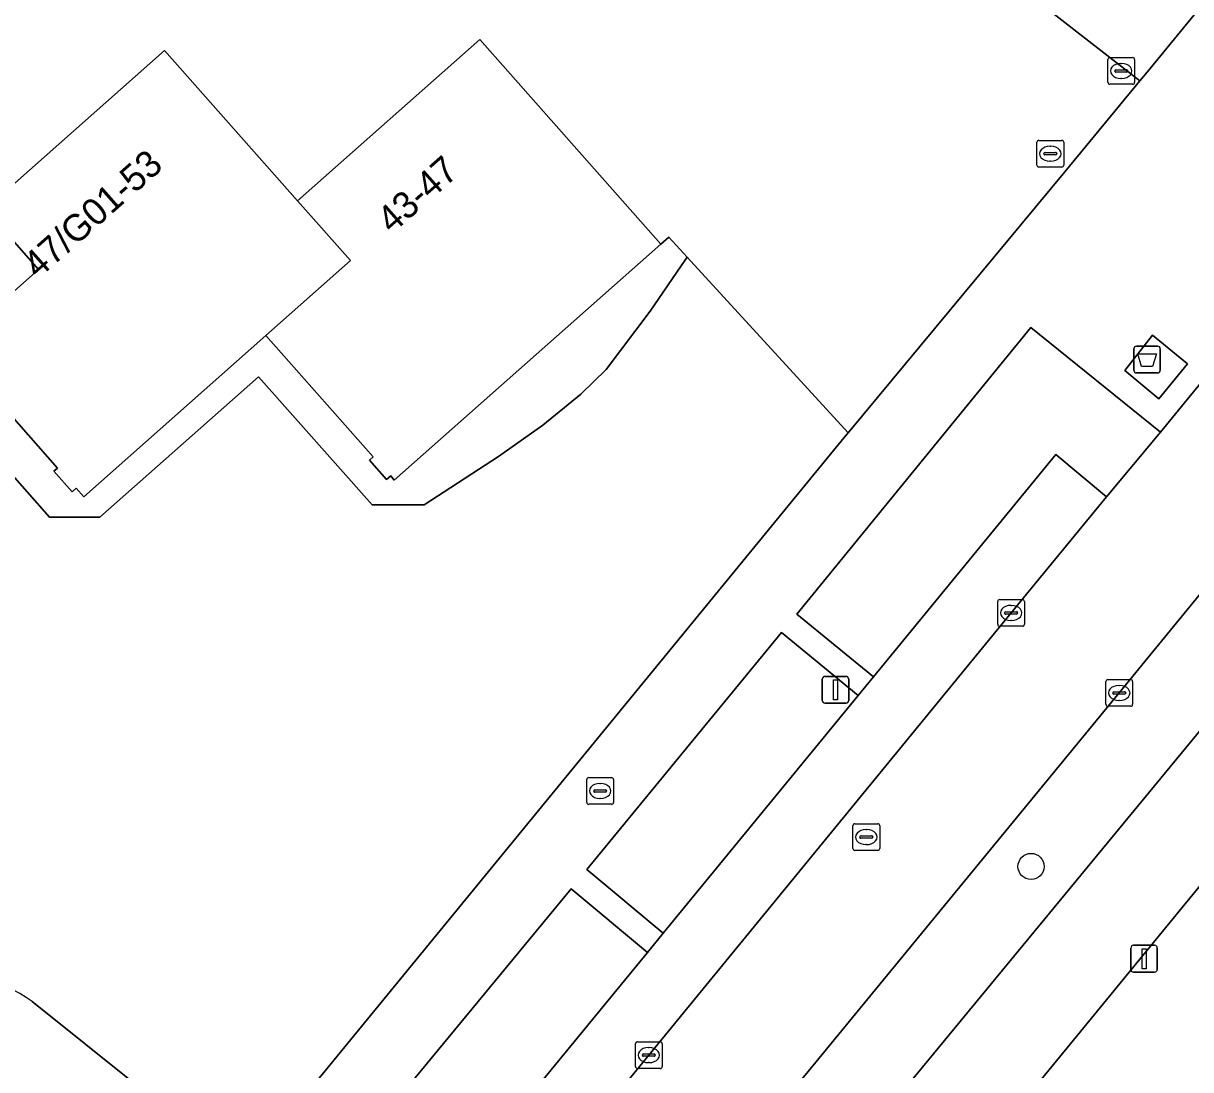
# Model space of a CAD drawing. Extents: x 160349 to 161355, y 381727 to 382854.
# Drawn here: x 160890.48 to 160934.13, y 381971.35 to 382010.46 of the extents above; entities that cross this region are included whole.
import ezdxf

# ---------------------------------------------------------------- set-up
doc = ezdxf.new("R2010")
doc.units = 0
for name, color, linetype in [('IMGEO_Afval_apart_plaats', 7, 'Continuous'), ('IMGEO_Berm_groen', 7, 'Continuous'), ('IMGEO_Boom', 7, 'Continuous'), ('IMGEO_Brandkraan', 7, 'Continuous'), ('IMGEO_Fietspad_gesloten', 7, 'Continuous'), ('IMGEO_Groenvoorziening', 7, 'Continuous'), ('IMGEO_Kolk', 7, 'Continuous'), ('IMGEO_Lichtmast', 7, 'Continuous'), ('IMGEO_Pand', 7, 'Continuous'), ('IMGEO_Pand_nummerreeks', 7, 'Continuous'), ('IMGEO_Parkeervlak_open', 7, 'Continuous'), ('IMGEO_Rijbaan_lokaal_open', 7, 'Continuous'), ('IMGEO_Rioolput', 7, 'Continuous'), ('IMGEO_Voetpad_gesloten', 7, 'Continuous'), ('IMGEO_Voetpad_halfverhard', 7, 'Continuous'), ('IMGEO_Voetpad_open', 7, 'Continuous')]:
    doc.layers.add(name, color=color, linetype=linetype)

msp = doc.modelspace()

# ---------------------------------------------------------------- linework, layer by layer
at = {"layer": 'IMGEO_Afval_apart_plaats'}
for p, q in [((160932.103, 381998.393), (160932.893, 381998.393)), ((160932.893, 381998.393), (160932.103, 381998.393)), ((160932.003, 381997.493), (160932.003, 381998.293)), ((160932.003, 381998.293), (160932.003, 381997.493)), ((160932.993, 381998.293), (160932.993, 381997.493)), ((160932.993, 381997.493), (160932.993, 381998.293)), ((160932.893, 381997.393), (160932.103, 381997.393)), ((160932.103, 381997.393), (160932.893, 381997.393))]:
    msp.add_line(p, q, dxfattribs=at)
msp.add_lwpolyline([(160932.146, 381998.107), (160932.85, 381998.107), (160932.701, 381997.637), (160932.295, 381997.637), (160932.146, 381998.107)], dxfattribs=at)
for centre, start, end in [((160932.103, 381998.293), 90, 180), ((160932.103, 381998.293), 90, 180), ((160932.893, 381998.293), 0, 90), ((160932.893, 381998.293), 360, 90), ((160932.103, 381997.493), 180, 270), ((160932.103, 381997.493), 180, 270), ((160932.893, 381997.493), 270, 0), ((160932.893, 381997.493), 270, 0)]:
    msp.add_arc(centre, 0.1, start, end, dxfattribs=at)
at = {"layer": 'IMGEO_Berm_groen'}
for points in [[(160940.487, 381996.462), (160931.458, 381985.432), (160917.822, 381968.839), (160910.403, 381959.801)], [(160914.252, 381959.514), (160941.867, 381992.967)]]:
    msp.add_lwpolyline(points, dxfattribs=at)
at = {"layer": 'IMGEO_Boom'}
msp.add_circle((160928.159, 381978.947), 0.489, dxfattribs=at)
at = {"layer": 'IMGEO_Brandkraan'}
for p, q in [((160911.545, 381981.343), (160911.545, 381982.195)), ((160911.62, 381982.269), (160912.472, 381982.269)), ((160912.546, 381982.195), (160912.546, 381981.343)), ((160911.804, 381981.763), (160911.804, 381981.775)), ((160912.242, 381981.726), (160911.844, 381981.726)), ((160911.847, 381981.812), (160912.245, 381981.812)), ((160912.033, 381982.049), (160912.058, 381982.049)), ((160912.288, 381981.775), (160912.288, 381981.763)), ((160912.056, 381981.489), (160912.031, 381981.489)), ((160912.472, 381981.269), (160911.62, 381981.269))]:
    msp.add_line(p, q, dxfattribs=at)
for points in [[(160911.545, 381981.343), (160911.545, 381982.195)], [(160911.62, 381982.269), (160912.472, 381982.269)], [(160912.546, 381982.195), (160912.546, 381981.343)], [(160912.472, 381981.269), (160911.62, 381981.269)]]:
    msp.add_lwpolyline(points, dxfattribs=at)
for centre, radius, start, end in [((160911.622, 381982.193), 0.0765, 91.552, 178.448), ((160911.622, 381982.193), 0.0765, 91.552, 178.448), ((160912.47, 381982.193), 0.0765, 1.552, 88.448), ((160912.47, 381982.193), 0.0765, 1.552, 88.448), ((160911.844, 381981.772), 0.0403, 85.8775, 175.7526), ((160911.841, 381981.762), 0.0366, 178.938, 274.7102), ((160912.245, 381981.769), 0.043, 264.8664, 352.4533), ((160912.249, 381981.774), 0.0386, 1.7309, 96.639), ((160911.622, 381981.345), 0.0765, 181.552, 268.448), ((160911.622, 381981.345), 0.0765, 181.552, 268.448), ((160912.47, 381981.345), 0.0765, 271.552, 358.448), ((160912.47, 381981.345), 0.0765, 271.552, 358.448)]:
    msp.add_arc(centre, radius, start, end, dxfattribs=at)
for centre, major_axis, ratio, start_param, end_param in [((160912.032, 381981.769), (-0.387, 0.002), 0.722429, 4.712389, 7.853982), ((160912.057, 381981.769), (-0.39, 0.002), 0.717154, 1.570796, 4.712389)]:
    msp.add_ellipse(centre, major_axis=major_axis, ratio=ratio, start_param=start_param, end_param=end_param, dxfattribs=at)
at = {"layer": 'IMGEO_Fietspad_gesloten'}
for points in [[(160920.972, 381961.771), (160930.015, 381972.797), (160948.063, 381994.801), (160952.327, 382000), (160980.31, 382034.118), (160983.19, 382037.204), (160985.736, 382040.033), (160986.476, 382040.855), (160994.96, 382049.954), (161000, 382055.359), (161018.426, 382075.121), (161020.27, 382077.268), (161020.313, 382077.319), (161024.035, 382081.674), (161027.907, 382086.255)], [(160941.867, 381992.967), (160914.252, 381959.514)]]:
    msp.add_lwpolyline(points, dxfattribs=at)
at = {"layer": 'IMGEO_Groenvoorziening'}
for points in [[(160924.933, 382013.986), (160932.226, 382008.305), (160932.496, 382008.634), (160958.918, 382040.842)], [(160921.17, 381994.973), (160921.322, 381995.156), (160915.299, 382001.716), (160915.08, 382001.395), (160913.919, 381999.699), (160912.273, 381997.514), (160911.323, 381996.603), (160909.897, 381995.445), (160908.243, 381994.267), (160905.471, 381992.456), (160903.516, 381992.456), (160899.275, 381997.25), (160893.335, 381991.995), (160891.46, 381991.995), (160887.454, 381996.521)], [(160890.803, 381973.898), (160898.705, 381967.573), (160899.047, 381967.99), (160921.17, 381994.973)]]:
    msp.add_lwpolyline(points, dxfattribs=at)
for points in [[(160930.978, 381992.756), (160932.998, 381995.179), (160928.151, 381999.086), (160919.406, 381988.378), (160922.265, 381986.038), (160929.081, 381994.343)], [(160951.191, 381985.661), (160948.063, 381994.801), (160930.015, 381972.797), (160920.972, 381961.771), (160927.224, 381957.496), (160932.182, 381964.238)], [(160921.69, 381985.335), (160918.833, 381987.696), (160911.543, 381978.839), (160914.407, 381976.45)], [(160913.812, 381975.725), (160910.958, 381978.11), (160901.593, 381966.764), (160905.586, 381963.508), (160906.42, 381962.832), (160908.175, 381964.929), (160906.218, 381966.475)]]:
    msp.add_lwpolyline(points, close=True, dxfattribs=at)
msp.add_arc((160886.998, 381968.582), 6.537, 54.4049, 92.3412, dxfattribs=at)
at = {"layer": 'IMGEO_Kolk'}
for p, q in [((160931.03, 382008.252), (160931.03, 382009.104)), ((160931.105, 382009.178), (160931.957, 382009.178)), ((160931.518, 382008.958), (160931.543, 382008.958)), ((160932.031, 382009.104), (160932.031, 382008.252)), ((160931.289, 382008.672), (160931.289, 382008.684)), ((160931.727, 382008.635), (160931.329, 382008.635)), ((160931.332, 382008.721), (160931.73, 382008.721)), ((160931.541, 382008.398), (160931.516, 382008.398)), ((160931.773, 382008.684), (160931.773, 382008.672)), ((160931.957, 382008.178), (160931.105, 382008.178)), ((160928.379, 382005.158), (160928.379, 382006.01)), ((160928.454, 382006.084), (160929.306, 382006.084)), ((160928.867, 382005.864), (160928.892, 382005.864)), ((160929.38, 382006.01), (160929.38, 382005.158)), ((160928.638, 382005.578), (160928.638, 382005.59)), ((160929.076, 382005.541), (160928.678, 382005.541)), ((160928.681, 382005.627), (160929.079, 382005.627)), ((160928.89, 382005.304), (160928.865, 382005.304)), ((160929.122, 382005.59), (160929.122, 382005.578)), ((160929.306, 382005.084), (160928.454, 382005.084)), ((160926.912, 381987.997), (160926.912, 381988.849)), ((160926.987, 381988.923), (160927.839, 381988.923)), ((160927.4, 381988.703), (160927.425, 381988.703)), ((160927.913, 381988.849), (160927.913, 381987.997)), ((160927.171, 381988.417), (160927.171, 381988.429)), ((160927.609, 381988.38), (160927.211, 381988.38)), ((160927.214, 381988.466), (160927.612, 381988.466)), ((160927.655, 381988.429), (160927.655, 381988.417)), ((160927.839, 381987.923), (160926.987, 381987.923)), ((160927.423, 381988.143), (160927.398, 381988.143)), ((160930.957, 381985.006), (160930.957, 381985.858)), ((160931.032, 381985.932), (160931.884, 381985.932)), ((160931.445, 381985.712), (160931.47, 381985.712)), ((160931.958, 381985.858), (160931.958, 381985.006)), ((160931.216, 381985.426), (160931.216, 381985.438)), ((160931.654, 381985.389), (160931.256, 381985.389)), ((160931.259, 381985.475), (160931.657, 381985.475)), ((160931.7, 381985.438), (160931.7, 381985.426)), ((160931.884, 381984.932), (160931.032, 381984.932)), ((160931.468, 381985.152), (160931.443, 381985.152)), ((160913.366, 381971.469), (160913.366, 381972.321)), ((160913.441, 381972.395), (160914.293, 381972.395)), ((160913.854, 381972.175), (160913.879, 381972.175)), ((160914.367, 381972.321), (160914.367, 381971.469)), ((160913.625, 381971.889), (160913.625, 381971.901)), ((160914.063, 381971.852), (160913.665, 381971.852)), ((160913.668, 381971.938), (160914.066, 381971.938)), ((160914.109, 381971.901), (160914.109, 381971.889)), ((160914.293, 381971.395), (160913.441, 381971.395)), ((160913.877, 381971.615), (160913.852, 381971.615))]:
    msp.add_line(p, q, dxfattribs=at)
for points in [[(160931.03, 382008.252), (160931.03, 382009.104)], [(160931.105, 382009.178), (160931.957, 382009.178)], [(160932.031, 382009.104), (160932.031, 382008.252)], [(160931.957, 382008.178), (160931.105, 382008.178)], [(160928.379, 382005.158), (160928.379, 382006.01)], [(160928.454, 382006.084), (160929.306, 382006.084)], [(160929.38, 382006.01), (160929.38, 382005.158)], [(160929.306, 382005.084), (160928.454, 382005.084)], [(160926.912, 381987.997), (160926.912, 381988.849)], [(160926.987, 381988.923), (160927.839, 381988.923)], [(160927.913, 381988.849), (160927.913, 381987.997)], [(160927.839, 381987.923), (160926.987, 381987.923)], [(160930.957, 381985.006), (160930.957, 381985.858)], [(160931.032, 381985.932), (160931.884, 381985.932)], [(160931.958, 381985.858), (160931.958, 381985.006)], [(160931.884, 381984.932), (160931.032, 381984.932)], [(160913.366, 381971.469), (160913.366, 381972.321)], [(160913.441, 381972.395), (160914.293, 381972.395)], [(160914.367, 381972.321), (160914.367, 381971.469)], [(160914.293, 381971.395), (160913.441, 381971.395)]]:
    msp.add_lwpolyline(points, dxfattribs=at)
for centre, radius, start, end in [((160931.107, 382009.102), 0.0765, 91.552, 178.448), ((160931.107, 382009.102), 0.0765, 91.552, 178.448), ((160931.955, 382009.102), 0.0765, 1.552, 88.448), ((160931.955, 382009.102), 0.0765, 1.552, 88.448), ((160931.329, 382008.681), 0.0403, 85.8775, 175.7526), ((160931.326, 382008.671), 0.0366, 178.938, 274.7102), ((160931.73, 382008.678), 0.043, 264.8664, 352.4533), ((160931.734, 382008.683), 0.0386, 1.7309, 96.639), ((160931.107, 382008.254), 0.0765, 181.552, 268.448), ((160931.107, 382008.254), 0.0765, 181.552, 268.448), ((160931.955, 382008.254), 0.0765, 271.552, 358.448), ((160931.955, 382008.254), 0.0765, 271.552, 358.448), ((160928.456, 382006.008), 0.0765, 91.552, 178.448), ((160928.456, 382006.008), 0.0765, 91.552, 178.448), ((160929.304, 382006.008), 0.0765, 1.552, 88.448), ((160929.304, 382006.008), 0.0765, 1.552, 88.448), ((160928.678, 382005.587), 0.0403, 85.8775, 175.7526), ((160928.675, 382005.577), 0.0366, 178.938, 274.7102), ((160929.079, 382005.584), 0.043, 264.8664, 352.4533), ((160929.083, 382005.589), 0.0386, 1.7309, 96.639), ((160928.456, 382005.16), 0.0765, 181.552, 268.448), ((160928.456, 382005.16), 0.0765, 181.552, 268.448), ((160929.304, 382005.16), 0.0765, 271.552, 358.448), ((160929.304, 382005.16), 0.0765, 271.552, 358.448), ((160926.989, 381988.847), 0.0765, 91.552, 178.448), ((160926.989, 381988.847), 0.0765, 91.552, 178.448), ((160927.837, 381988.847), 0.0765, 1.552, 88.448), ((160927.837, 381988.847), 0.0765, 1.552, 88.448), ((160927.211, 381988.426), 0.0403, 85.8775, 175.7526), ((160927.208, 381988.416), 0.0366, 178.938, 274.7102), ((160927.612, 381988.423), 0.043, 264.8664, 352.4533), ((160927.616, 381988.428), 0.0386, 1.7309, 96.639), ((160926.989, 381987.999), 0.0765, 181.552, 268.448), ((160926.989, 381987.999), 0.0765, 181.552, 268.448), ((160927.837, 381987.999), 0.0765, 271.552, 358.448), ((160927.837, 381987.999), 0.0765, 271.552, 358.448), ((160931.034, 381985.856), 0.0765, 91.552, 178.448), ((160931.034, 381985.856), 0.0765, 91.552, 178.448), ((160931.882, 381985.856), 0.0765, 1.552, 88.448), ((160931.882, 381985.856), 0.0765, 1.552, 88.448), ((160931.256, 381985.435), 0.0403, 85.8775, 175.7526), ((160931.253, 381985.425), 0.0366, 178.938, 274.7102), ((160931.657, 381985.432), 0.043, 264.8664, 352.4533), ((160931.661, 381985.437), 0.0386, 1.7309, 96.639), ((160931.034, 381985.008), 0.0765, 181.552, 268.448), ((160931.034, 381985.008), 0.0765, 181.552, 268.448), ((160931.882, 381985.008), 0.0765, 271.552, 358.448), ((160931.882, 381985.008), 0.0765, 271.552, 358.448), ((160913.443, 381972.319), 0.0765, 91.552, 178.448), ((160913.443, 381972.319), 0.0765, 91.552, 178.448), ((160914.291, 381972.319), 0.0765, 1.552, 88.448), ((160914.291, 381972.319), 0.0765, 1.552, 88.448), ((160913.665, 381971.898), 0.0403, 85.8775, 175.7526), ((160913.662, 381971.888), 0.0366, 178.938, 274.7102), ((160914.066, 381971.895), 0.043, 264.8664, 352.4533), ((160914.07, 381971.9), 0.0386, 1.7309, 96.639), ((160913.443, 381971.471), 0.0765, 181.552, 268.448), ((160913.443, 381971.471), 0.0765, 181.552, 268.448), ((160914.291, 381971.471), 0.0765, 271.552, 358.448), ((160914.291, 381971.471), 0.0765, 271.552, 358.448)]:
    msp.add_arc(centre, radius, start, end, dxfattribs=at)
for centre, major_axis, ratio, start_param, end_param in [((160931.517, 382008.678), (-0.387, 0.002), 0.722429, 4.712389, 7.853982), ((160931.542, 382008.678), (-0.39, 0.002), 0.717154, 1.570796, 4.712389), ((160928.866, 382005.584), (-0.387, 0.002), 0.722429, 4.712389, 7.853982), ((160928.891, 382005.584), (-0.39, 0.002), 0.717154, 1.570796, 4.712389), ((160927.399, 381988.423), (-0.387, 0.002), 0.722429, 4.712389, 7.853982), ((160927.424, 381988.423), (-0.39, 0.002), 0.717154, 1.570796, 4.712389), ((160931.444, 381985.432), (-0.387, 0.002), 0.722429, 4.712389, 7.853982), ((160931.469, 381985.432), (-0.39, 0.002), 0.717154, 1.570796, 4.712389), ((160913.853, 381971.895), (-0.387, 0.002), 0.722429, 4.712389, 7.853982), ((160913.878, 381971.895), (-0.39, 0.002), 0.717154, 1.570796, 4.712389)]:
    msp.add_ellipse(centre, major_axis=major_axis, ratio=ratio, start_param=start_param, end_param=end_param, dxfattribs=at)
at = {"layer": 'IMGEO_Lichtmast'}
for p, q in [((160920.35, 381985.151), (160920.35, 381985.951)), ((160920.35, 381985.951), (160920.35, 381985.151)), ((160920.45, 381986.051), (160921.24, 381986.051)), ((160921.24, 381986.051), (160920.45, 381986.051)), ((160921.34, 381985.951), (160921.34, 381985.151)), ((160921.34, 381985.151), (160921.34, 381985.951)), ((160921.24, 381985.051), (160920.45, 381985.051)), ((160920.45, 381985.051), (160921.24, 381985.051)), ((160931.89, 381975.099), (160931.89, 381975.899)), ((160931.89, 381975.899), (160931.89, 381975.099)), ((160931.99, 381975.999), (160932.78, 381975.999)), ((160932.78, 381975.999), (160931.99, 381975.999)), ((160932.88, 381975.899), (160932.88, 381975.099)), ((160932.88, 381975.099), (160932.88, 381975.899)), ((160932.78, 381974.999), (160931.99, 381974.999)), ((160931.99, 381974.999), (160932.78, 381974.999))]:
    msp.add_line(p, q, dxfattribs=at)
for points in [[(160920.77, 381985.926), (160920.92, 381985.926), (160920.92, 381985.176), (160920.77, 381985.176), (160920.77, 381985.926)], [(160932.31, 381975.874), (160932.46, 381975.874), (160932.46, 381975.124), (160932.31, 381975.124), (160932.31, 381975.874)]]:
    msp.add_lwpolyline(points, dxfattribs=at)
for centre, start, end in [((160920.45, 381985.951), 90, 180), ((160920.45, 381985.951), 90, 180), ((160921.24, 381985.951), 0, 90), ((160921.24, 381985.951), 360, 90), ((160920.45, 381985.151), 180, 270), ((160920.45, 381985.151), 180, 270), ((160921.24, 381985.151), 270, 0), ((160921.24, 381985.151), 270, 0), ((160931.99, 381975.899), 90, 180), ((160931.99, 381975.899), 90, 180), ((160932.78, 381975.899), 0, 90), ((160932.78, 381975.899), 360, 90), ((160931.99, 381975.099), 180, 270), ((160931.99, 381975.099), 180, 270), ((160932.78, 381975.099), 270, 0), ((160932.78, 381975.099), 270, 0)]:
    msp.add_arc(centre, 0.1, start, end, dxfattribs=at)
at = {"layer": 'IMGEO_Pand'}
for points in [[(160900.733, 382003.824), (160902.708, 382001.592), (160899.542, 381998.79), (160903.555, 381994.254), (160903.42, 381994.134), (160904.063, 381993.407), (160904.214, 381993.54), (160904.349, 381993.387), (160911.822, 382000), (160914.313, 382002.204), (160907.546, 382009.852)], [(160887.764, 381998.351), (160891.758, 381993.837), (160891.622, 381993.717), (160892.301, 381992.949), (160892.453, 381993.084), (160892.734, 381992.766), (160899.542, 381998.79), (160902.708, 382001.592), (160900.733, 382003.824), (160895.757, 382009.447), (160889.052, 382003.514), (160891.049, 382001.258)], [(160887.764, 381998.351), (160891.049, 382001.258), (160889.052, 382003.514), (160884.155, 382009.049), (160877.378, 382003.052), (160879.402, 382000.764), (160876.21, 381997.94), (160880.173, 381993.461), (160880.068, 381993.368), (160880.721, 381992.631), (160880.873, 381992.766), (160881.128, 381992.478)]]:
    msp.add_lwpolyline(points, close=True, dxfattribs=at)
at = {"layer": 'IMGEO_Parkeervlak_open'}
msp.add_lwpolyline([(160930.978, 381992.756), (160929.081, 381994.343), (160922.265, 381986.038), (160921.69, 381985.335), (160914.407, 381976.45), (160913.812, 381975.725), (160906.218, 381966.475), (160908.175, 381964.929), (160913.867, 381971.895), (160927.413, 381988.423)], close=True, dxfattribs=at)
at = {"layer": 'IMGEO_Rijbaan_lokaal_open'}
msp.add_lwpolyline([(160917.822, 381968.839), (160931.458, 381985.432), (160940.487, 381996.462), (160942.965, 381999.472), (160945.001, 382001.967), (160958.625, 382018.578), (160970.983, 382033.618), (160973.022, 382036.094), (160969.174, 382039.229), (160967.741, 382037.526), (160966.5, 382036.038), (160954.769, 382021.728), (160941.313, 382005.329), (160940.499, 382004.335), (160939.968, 382003.663), (160935.525, 381998.27), (160932.998, 381995.179), (160930.978, 381992.756), (160927.413, 381988.423), (160913.867, 381971.895), (160908.175, 381964.929)], dxfattribs=at)
at = {"layer": 'IMGEO_Rioolput'}
for p, q in [((160921.499, 381979.618), (160921.499, 381980.47)), ((160921.574, 381980.544), (160922.426, 381980.544)), ((160922.5, 381980.47), (160922.5, 381979.618)), ((160921.758, 381980.038), (160921.758, 381980.05)), ((160922.196, 381980.001), (160921.798, 381980.001)), ((160921.801, 381980.087), (160922.199, 381980.087)), ((160921.987, 381980.324), (160922.012, 381980.324)), ((160922.242, 381980.05), (160922.242, 381980.038)), ((160922.426, 381979.544), (160921.574, 381979.544)), ((160922.01, 381979.764), (160921.985, 381979.764))]:
    msp.add_line(p, q, dxfattribs=at)
for points in [[(160921.499, 381979.618), (160921.499, 381980.47)], [(160921.574, 381980.544), (160922.426, 381980.544)], [(160922.5, 381980.47), (160922.5, 381979.618)], [(160922.426, 381979.544), (160921.574, 381979.544)]]:
    msp.add_lwpolyline(points, dxfattribs=at)
for centre, radius, start, end in [((160921.576, 381980.468), 0.0765, 91.552, 178.448), ((160921.576, 381980.468), 0.0765, 91.552, 178.448), ((160922.424, 381980.468), 0.0765, 1.552, 88.448), ((160922.424, 381980.468), 0.0765, 1.552, 88.448), ((160921.798, 381980.047), 0.0403, 85.8775, 175.7526), ((160921.795, 381980.037), 0.0366, 178.938, 274.7102), ((160922.199, 381980.044), 0.043, 264.8664, 352.4533), ((160922.203, 381980.049), 0.0386, 1.7309, 96.639), ((160921.576, 381979.62), 0.0765, 181.552, 268.448), ((160921.576, 381979.62), 0.0765, 181.552, 268.448), ((160922.424, 381979.62), 0.0765, 271.552, 358.448), ((160922.424, 381979.62), 0.0765, 271.552, 358.448)]:
    msp.add_arc(centre, radius, start, end, dxfattribs=at)
for centre, major_axis, ratio, start_param, end_param in [((160921.986, 381980.044), (-0.387, 0.002), 0.722429, 4.712389, 7.853982), ((160922.011, 381980.044), (-0.39, 0.002), 0.717154, 1.570796, 4.712389)]:
    msp.add_ellipse(centre, major_axis=major_axis, ratio=ratio, start_param=start_param, end_param=end_param, dxfattribs=at)
at = {"layer": 'IMGEO_Voetpad_gesloten'}
msp.add_lwpolyline([(160932.7, 381998.802), (160931.66, 381997.48), (160932.934, 381996.427), (160934.011, 381997.73)], close=True, dxfattribs=at)
at = {"layer": 'IMGEO_Voetpad_halfverhard'}
msp.add_lwpolyline([(160887.454, 381996.521), (160891.46, 381991.995), (160893.335, 381991.995), (160899.275, 381997.25), (160903.516, 381992.456), (160905.471, 381992.456), (160908.243, 381994.267), (160909.897, 381995.445), (160911.323, 381996.603), (160912.273, 381997.514), (160913.919, 381999.699), (160915.08, 382001.395), (160915.299, 382001.716), (160914.609, 382002.466), (160914.313, 382002.204), (160911.822, 382000), (160904.349, 381993.387), (160904.214, 381993.54), (160904.063, 381993.407), (160903.42, 381994.134), (160903.555, 381994.254), (160899.542, 381998.79), (160892.734, 381992.766), (160892.453, 381993.084), (160892.301, 381992.949), (160891.622, 381993.717), (160891.758, 381993.837), (160887.764, 381998.351)], dxfattribs=at)
at = {"layer": 'IMGEO_Voetpad_open'}
for points in [[(160968.542, 382047.88), (160967.756, 382048.614), (160966.468, 382049.768), (160961.811, 382044.304), (160961.395, 382043.679), (160958.918, 382040.842), (160932.496, 382008.634), (160932.226, 382008.305), (160929.422, 382004.91), (160921.322, 381995.156), (160921.17, 381994.973), (160899.047, 381967.99), (160898.705, 381967.573), (160896.004, 381964.417), (160888.253, 381954.999), (160865.985, 381927.945)], [(160901.593, 381966.764), (160910.958, 381978.11), (160913.812, 381975.725), (160914.407, 381976.45), (160911.543, 381978.839), (160918.833, 381987.696), (160921.69, 381985.335), (160922.265, 381986.038), (160919.406, 381988.378), (160928.151, 381999.086), (160932.998, 381995.179), (160935.525, 381998.27), (160934.714, 381998.935), (160939.169, 382004.356), (160935.129, 382007.623), (160942.823, 382016.971), (160945.685, 382014.567), (160946.289, 382015.257), (160943.394, 382017.663), (160950.264, 382025.949), (160953.052, 382023.567), (160953.681, 382024.287), (160950.845, 382026.65), (160957.382, 382034.583)], [(160889.052, 382003.514), (160895.757, 382009.447), (160900.733, 382003.824), (160907.546, 382009.852), (160914.313, 382002.204), (160914.609, 382002.466), (160915.299, 382001.716), (160921.322, 381995.156), (160929.422, 382004.91), (160932.226, 382008.305), (160924.933, 382013.986)], [(160898.705, 381967.573), (160890.803, 381973.898)]]:
    msp.add_lwpolyline(points, dxfattribs=at)
msp.add_lwpolyline([(160932.7, 381998.802), (160934.011, 381997.73), (160932.934, 381996.427), (160931.66, 381997.48)], close=True, dxfattribs=at)
msp.add_arc((160886.998, 381968.582), 6.537, 54.4049, 92.3412, dxfattribs=at)

# ---------------------------------------------------------------- texts
at = {"layer": 'IMGEO_Pand_nummerreeks'}
for s, rotation, p in [('47/G01-53', 41.5044, (160891.024, 382000.879)), ('43-47', 41.5017, (160904.257, 382002.562))]:
    msp.add_text(s, height=1, rotation=rotation, dxfattribs=at).set_placement(p)

doc.saveas('drawing.dxf')
